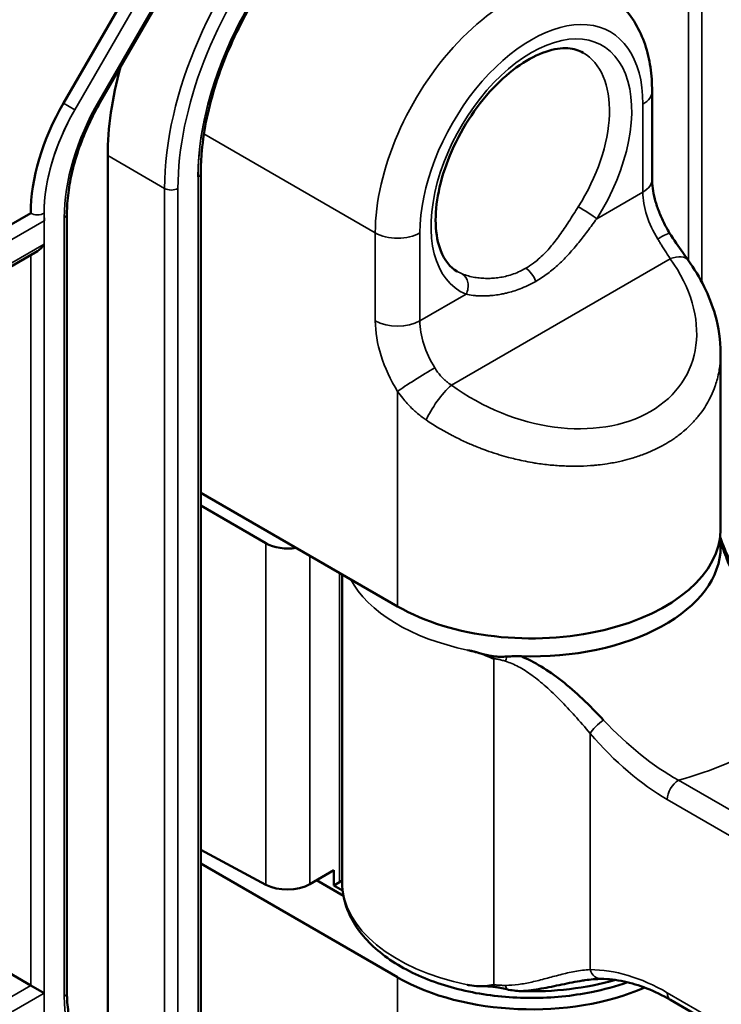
# Model space of a CAD drawing. Header units: millimetres. Extents: x 0 to 14369, y -869 to 2970.
# Tile 543 of 656: x 3792 to 3814, y 1215 to 1246. Entities that reach past the tile are written whole.
import ezdxf

# ---------------------------------------------------------------- set-up
doc = ezdxf.new("R2010")
doc.units = ezdxf.units.MM
doc.header["$LTSCALE"] = 10
doc.layers.add('Sichtbar (ISO)', color=7, linetype='Continuous', lineweight=50)
doc.layers.add('Sichtbar schmal (ISO)', color=7, linetype='Continuous', lineweight=35)

msp = doc.modelspace()

# ---------------------------------------------------------------- linework, layer by layer
at = {"layer": 'Sichtbar (ISO)'}
for p, q in [((3800.23, 1253.413), (3794.522, 1243.528)), ((3800.23, 1253.413), (3794.522, 1243.528)), ((3799.059, 1253.372), (3793.352, 1243.487)), ((3812.019, 1241.079), (3812.019, 1243.868)), ((3794.756, 1212.932), (3794.756, 1241.827)), ((3794.756, 1241.827), (3794.756, 1212.932)), ((3797.708, 1241.276), (3797.708, 1206.657)), ((3797.708, 1241.276), (3797.708, 1206.657)), ((3792.316, 1240.002), (3788.866, 1238.01)), ((3793.465, 1239.985), (3793.465, 1215.297)), ((3793.465, 1239.985), (3793.465, 1215.297)), ((3788.869, 1236.685), (3792.529, 1238.798)), ((3809.375, 1238.703), (3809.375, 1238.703)), ((3809.375, 1238.703), (3809.375, 1238.703)), ((3807.411, 1238.011), (3807.411, 1238.011)), ((3807.411, 1238.011), (3807.411, 1238.011)), ((3807.975, 1237.662), (3807.975, 1237.662)), ((3807.975, 1237.662), (3807.975, 1237.662)), ((3814.191, 1229.988), (3814.191, 1235.567)), ((3803.948, 1227.538), (3797.708, 1231.142)), ((3797.708, 1230.733), (3799.768, 1229.544)), ((3799.768, 1229.544), (3797.708, 1230.733)), ((3802.191, 1228.553), (3802.191, 1218.802)), ((3808.434, 1225.672), (3808.434, 1225.672)), ((3808.434, 1225.672), (3808.434, 1225.672)), ((3809.375, 1224.282), (3809.375, 1224.285)), ((3809.375, 1224.282), (3809.375, 1224.285)), ((3809.916, 1223.676), (3809.916, 1223.676)), ((3809.916, 1223.676), (3809.916, 1223.676)), ((3812.6, 1222.176), (3812.6, 1222.176)), ((3812.6, 1222.176), (3812.6, 1222.176)), ((3797.708, 1219.825), (3799.768, 1218.717)), ((3799.768, 1218.717), (3797.708, 1219.825)), ((3797.708, 1219.384), (3803.948, 1215.781)), ((3801.169, 1218.738), (3801.924, 1219.174)), ((3801.924, 1219.174), (3801.169, 1218.738)), ((3801.924, 1219.174), (3801.924, 1218.695)), ((3801.924, 1218.695), (3801.924, 1219.174)), ((3802.232, 1218.364), (3801.376, 1218.858)), ((3802.106, 1218.8), (3801.924, 1218.695)), ((3801.924, 1218.695), (3802.106, 1218.8)), ((3801.924, 1218.695), (3802.206, 1218.538)), ((3802.206, 1218.538), (3801.924, 1218.695)), ((3790.513, 1216.565), (3792.316, 1215.524)), ((3792.741, 1215.279), (3792.316, 1215.524)), ((3812.604, 1215.065), (3820.103, 1210.735))]:
    msp.add_line(p, q, dxfattribs=at)
for centre, major_axis, ratio, start_param, end_param in [((3801.12, 1245.501), (4.5, 7.794), 0.57735, 1.999, 2.356194), ((3801.12, 1245.501), (-4.5, -7.794), 0.57735, 5.140593, 5.497787), ((3795.852, 1242.043), (-2.5, -4.33), 0.57735, 4.712389, 5.497787), ((3792.529, 1239.145), (-0.212, -0.367), 0.57735, 0.785398, 1.570796), ((3808.191, 1229.988), (6, 0), 0.57735, 3.926991, 6.283185), ((3800.462, 1229.96), (-1, 0.015), 0.587337, 0.811888, 1.858998), ((3800.462, 1229.96), (1, -0.015), 0.587337, 3.953481, 5.00059), ((3808.191, 1229.416), (6, 0), 0.57735, 4.65774, 6.283185), ((3800.462, 1219.132), (1, 0.015), 0.567188, 3.936017, 5.48936), ((3800.462, 1219.132), (-1, -0.015), 0.567188, 0.794424, 2.347767), ((3801.399, 1219.208), (-1, 0), 0.57735, 2.356194, 2.485121), ((3801.399, 1219.208), (1, 0), 0.57735, 5.497787, 5.626713), ((3808.191, 1218.23), (6, 0), 0.57735, 3.926991, 5.354557), ((3808.191, 1218.802), (-6, 0), 0.57735, 1.51639, 2.031039), ((3810.407, 1216.23), (-0.002, -0.5), 0.773951, 6.28269, 6.283185)]:
    msp.add_ellipse(centre, major_axis=major_axis, ratio=ratio, start_param=start_param, end_param=end_param, dxfattribs=at)
for points, knots in [([(3806.673, 1250.956), (3806.272, 1251.187), (3805.8, 1251.299), (3804.774, 1251.26), (3804.23, 1251.125), (3803.121, 1250.63), (3802.56, 1250.278), (3801.465, 1249.388), (3800.932, 1248.851), (3799.95, 1247.643), (3799.501, 1246.972), (3798.736, 1245.566), (3798.42, 1244.831), (3797.954, 1243.375), (3797.803, 1242.654), (3797.719, 1241.738), (3797.708, 1241.503), (3797.708, 1241.276)], [0.785398, 0.785398, 0.785398, 0.785398, 1.13378, 1.13378, 1.457995, 1.457995, 1.771581, 1.771581, 2.085311, 2.085311, 2.400167, 2.400167, 2.715368, 2.715368, 3.029965, 3.029965, 3.141593, 3.141593, 3.141593, 3.141593]), ([(3806.673, 1250.956), (3806.272, 1251.187), (3805.8, 1251.299), (3804.774, 1251.26), (3804.23, 1251.125), (3803.121, 1250.63), (3802.56, 1250.278), (3801.465, 1249.388), (3800.932, 1248.851), (3799.95, 1247.643), (3799.501, 1246.972), (3798.736, 1245.566), (3798.42, 1244.831), (3797.954, 1243.375), (3797.803, 1242.654), (3797.719, 1241.738), (3797.708, 1241.503), (3797.708, 1241.276)], [0.785398, 0.785398, 0.785398, 0.785398, 1.13378, 1.13378, 1.457995, 1.457995, 1.771581, 1.771581, 2.085311, 2.085311, 2.400167, 2.400167, 2.715368, 2.715368, 3.029965, 3.029965, 3.141593, 3.141593, 3.141593, 3.141593]), ([(3812.019, 1243.868), (3812.019, 1244.128), (3812.002, 1244.382), (3811.928, 1244.877), (3811.872, 1245.117), (3811.717, 1245.58), (3811.617, 1245.801), (3811.372, 1246.216), (3811.225, 1246.409), (3810.886, 1246.753), (3810.693, 1246.902), (3810.484, 1247.023)], [0, 0, 0, 0, 0.1570796, 0.1570796, 0.3141593, 0.3141593, 0.4712389, 0.4712389, 0.6283185, 0.6283185, 0.7853982, 0.7853982, 0.7853982, 0.7853982]), ([(3805.837, 1238.159), (3805.621, 1238.284), (3805.441, 1238.493), (3805.226, 1239.045), (3805.169, 1239.333), (3805.147, 1239.975), (3805.178, 1240.326), (3805.328, 1241.063), (3805.447, 1241.451), (3805.767, 1242.222), (3805.968, 1242.606), (3806.431, 1243.326), (3806.692, 1243.662), (3807.243, 1244.248), (3807.533, 1244.498), (3808.105, 1244.891), (3808.386, 1245.034), (3808.908, 1245.209), (3809.147, 1245.241), (3809.539, 1245.216), (3809.698, 1245.167), (3809.837, 1245.087)], [2.356194, 2.356194, 2.356194, 2.356194, 2.789477, 2.789477, 3.102646, 3.102646, 3.401556, 3.401556, 3.703552, 3.703552, 4.008684, 4.008684, 4.314455, 4.314455, 4.618142, 4.618142, 4.917985, 4.917985, 5.219619, 5.219619, 5.497787, 5.497787, 5.497787, 5.497787]), ([(3794.522, 1243.528), (3794.388, 1243.296), (3794.265, 1243.057), (3794.042, 1242.574), (3793.942, 1242.33), (3793.771, 1241.841), (3793.698, 1241.597), (3793.582, 1241.117), (3793.538, 1240.88), (3793.48, 1240.42), (3793.465, 1240.198), (3793.465, 1239.985)], [2.3561945, 2.3561945, 2.3561945, 2.3561945, 2.5132741, 2.5132741, 2.6703538, 2.6703538, 2.8274334, 2.8274334, 2.984513, 2.984513, 3.1415927, 3.1415927, 3.1415927, 3.1415927]), ([(3794.522, 1243.528), (3794.388, 1243.296), (3794.265, 1243.057), (3794.042, 1242.574), (3793.942, 1242.33), (3793.771, 1241.841), (3793.698, 1241.597), (3793.582, 1241.117), (3793.538, 1240.88), (3793.48, 1240.42), (3793.465, 1240.198), (3793.465, 1239.985)], [2.3561945, 2.3561945, 2.3561945, 2.3561945, 2.5132741, 2.5132741, 2.6703538, 2.6703538, 2.8274334, 2.8274334, 2.984513, 2.984513, 3.1415927, 3.1415927, 3.1415927, 3.1415927]), ([(3812.576, 1239.373), (3812.504, 1239.488), (3812.438, 1239.608), (3812.319, 1239.849), (3812.266, 1239.972), (3812.175, 1240.215), (3812.137, 1240.335), (3812.077, 1240.568), (3812.055, 1240.681), (3812.026, 1240.892), (3812.019, 1240.991), (3812.019, 1241.079)], [2.300524, 2.300524, 2.300524, 2.300524, 2.4687377, 2.4687377, 2.6369515, 2.6369515, 2.8051652, 2.8051652, 2.9733789, 2.9733789, 3.1415927, 3.1415927, 3.1415927, 3.1415927]), ([(3812.576, 1239.373), (3812.709, 1239.159), (3812.852, 1238.95), (3813.046, 1238.674), (3813.103, 1238.594), (3813.159, 1238.517)], [0, 0, 0, 0, 0.0758258, 0.0758258, 0.1077761, 0.1077761, 0.1077761, 0.1077761]), ([(3813.159, 1238.517), (3813.548, 1237.977), (3813.845, 1237.384), (3814.13, 1236.382), (3814.191, 1235.971), (3814.191, 1235.567)], [0, 0, 0, 0, 0.2167686, 0.2167686, 0.3608834, 0.3608834, 0.3608834, 0.3608834]), ([(3814.175, 1229.737), (3814.234, 1229.579), (3814.303, 1229.404), (3814.482, 1228.97), (3814.599, 1228.705), (3814.999, 1227.904), (3815.329, 1227.366), (3815.734, 1226.9)], [0.0112135, 0.0112135, 0.0112135, 0.0112135, 0.0774711, 0.0774711, 0.1707457, 0.1707457, 0.3635278, 0.3635278, 0.3635278, 0.3635278]), ([(3814.184, 1229.601), (3814.245, 1229.428), (3814.383, 1229.048), (3814.66, 1228.375), (3815.04, 1227.639), (3815.387, 1227.135), (3815.59, 1226.886)], [0.0021521, 0.0021521, 0.0021521, 0.0021521, 0.25, 0.5, 0.75, 1, 1, 1, 1]), ([(3807.411, 1225.949), (3807.34, 1225.946), (3807.273, 1225.943), (3807.157, 1225.944), (3807.11, 1225.945), (3807.026, 1225.952), (3806.989, 1225.956), (3806.903, 1225.969), (3806.855, 1225.978), (3806.665, 1226.021), (3806.526, 1226.066), (3806.316, 1226.121), (3806.271, 1226.132), (3806.226, 1226.142)], [-0.1466294, -0.1466294, -0.1466294, -0.1466294, -0.1215498, -0.1215498, -0.104217, -0.104217, -0.0907804, -0.0907804, -0.0727387, -0.0727387, -0.0210866, -0.0210866, -0.0066594, -0.0066594, -0.0066594, -0.0066594]), ([(3807.863, 1225.958), (3807.789, 1225.96), (3807.716, 1225.96), (3807.563, 1225.957), (3807.488, 1225.953), (3807.411, 1225.949)], [-0.04601307, -0.04601307, -0.04601307, -0.04601307, -0.02379196, -0.02379196, -0.00003084, -0.00003084, -0.00003084, -0.00003084]), ([(3811.24, 1215.626), (3810.877, 1215.497), (3810.492, 1215.392), (3809.486, 1215.19), (3808.846, 1215.127), (3807.566, 1215.126), (3806.928, 1215.186), (3805.71, 1215.426), (3805.132, 1215.605), (3804.089, 1216.073), (3803.626, 1216.361), (3802.875, 1217.029), (3802.583, 1217.407), (3802.264, 1218.135), (3802.191, 1218.468), (3802.191, 1218.802)], [1.80477, 1.80477, 1.80477, 1.80477, 2.021753, 2.021753, 2.353778, 2.353778, 2.684684, 2.684684, 3.016672, 3.016672, 3.350844, 3.350844, 3.678958, 3.678958, 3.926991, 3.926991, 3.926991, 3.926991]), ([(3807.863, 1215.343), (3808.077, 1215.358), (3808.498, 1215.416), (3809.155, 1215.552), (3809.618, 1215.648), (3809.862, 1215.685), (3809.886, 1215.689)], [0, 0, 0, 0, 0.25, 0.5, 0.75, 0.7774168, 0.7774168, 0.7774168, 0.7774168]), ([(3812.604, 1215.065), (3812.098, 1215.357), (3811.594, 1215.553), (3810.878, 1215.704), (3810.635, 1215.729), (3810.405, 1215.73)], [0, 0, 0, 0, 0.2204353, 0.2204353, 0.3400858, 0.3400858, 0.3400858, 0.3400858]), ([(3806.548, 1215.499), (3806.637, 1215.496), (3806.721, 1215.497), (3806.854, 1215.493), (3806.903, 1215.491), (3806.989, 1215.483), (3807.025, 1215.479), (3807.11, 1215.466), (3807.156, 1215.457), (3807.272, 1215.433), (3807.34, 1215.417), (3807.411, 1215.402)], [-0.0911839, -0.0911839, -0.0911839, -0.0911839, -0.06425694, -0.06425694, -0.04856013, -0.04856013, -0.03688952, -0.03688952, -0.02185801, -0.02185801, -0.00002354, -0.00002354, -0.00002354, -0.00002354]), ([(3807.411, 1215.402), (3807.488, 1215.385), (3807.563, 1215.371), (3807.716, 1215.351), (3807.789, 1215.345), (3807.863, 1215.343)], [-0.04604179, -0.04604179, -0.04604179, -0.04604179, -0.02227151, -0.02227151, -0.00001265, -0.00001265, -0.00001265, -0.00001265]), ([(3793.465, 1215.297), (3793.465, 1215.084), (3793.48, 1214.881), (3793.536, 1214.5), (3793.578, 1214.323), (3793.687, 1213.998), (3793.754, 1213.851), (3793.909, 1213.59), (3793.997, 1213.475), (3794.191, 1213.279), (3794.297, 1213.197), (3794.413, 1213.13)], [3.1415927, 3.1415927, 3.1415927, 3.1415927, 3.2986723, 3.2986723, 3.4557519, 3.4557519, 3.6128316, 3.6128316, 3.7699112, 3.7699112, 3.9269908, 3.9269908, 3.9269908, 3.9269908]), ([(3793.465, 1215.297), (3793.465, 1215.084), (3793.48, 1214.881), (3793.536, 1214.5), (3793.578, 1214.323), (3793.687, 1213.998), (3793.754, 1213.851), (3793.909, 1213.59), (3793.997, 1213.475), (3794.191, 1213.279), (3794.297, 1213.197), (3794.413, 1213.13)], [3.1415927, 3.1415927, 3.1415927, 3.1415927, 3.2986723, 3.2986723, 3.4557519, 3.4557519, 3.6128316, 3.6128316, 3.7699112, 3.7699112, 3.9269908, 3.9269908, 3.9269908, 3.9269908])]:
    msp.add_open_spline(points, degree=3, knots=knots, dxfattribs=at)
for points in [[(3814.191, 1229.416), (3814.191, 1229.516), (3814.185, 1229.615), (3814.172, 1229.713)], [(3806.163, 1226.156), (3806.257, 1226.137), (3806.445, 1226.088), (3806.731, 1226.001), (3806.907, 1225.912), (3807.001, 1225.881)], [(3810.479, 1223.935), (3810.254, 1224.172), (3809.813, 1224.621), (3809.155, 1225.197), (3808.498, 1225.653), (3808.077, 1225.87), (3807.863, 1225.958)], [(3810.405, 1215.73), (3810.245, 1215.731), (3810.072, 1215.715), (3809.886, 1215.687)], [(3807.001, 1215.547), (3806.907, 1215.537), (3806.731, 1215.494), (3806.445, 1215.499), (3806.257, 1215.522), (3806.163, 1215.542)], [(3806.163, 1215.542), (3806.186, 1215.537), (3806.209, 1215.533), (3806.232, 1215.529)]]:
    msp.add_open_spline(points, degree=3, dxfattribs=at)
at = {"layer": 'Sichtbar schmal (ISO)'}
for p, q in [((3794.475, 1243.556), (3800.182, 1253.441)), ((3800.182, 1253.441), (3794.475, 1243.556)), ((3799.059, 1253.372), (3793.352, 1243.487)), ((3799.421, 1253.163), (3793.714, 1243.278)), ((3793.714, 1243.278), (3799.421, 1253.163)), ((3813.176, 1251.538), (3813.176, 1238.493)), ((3813.176, 1238.493), (3813.176, 1251.538)), ((3813.6, 1237.808), (3813.6, 1251.538)), ((3813.6, 1251.538), (3813.6, 1237.808)), ((3793.352, 1243.487), (3793.714, 1243.278)), ((3793.714, 1243.278), (3793.352, 1243.487)), ((3794.475, 1243.556), (3794.522, 1243.528)), ((3794.522, 1243.528), (3794.475, 1243.556)), ((3811.727, 1243.46), (3811.727, 1240.671)), ((3797.807, 1242.515), (3803.241, 1239.378)), ((3794.756, 1241.827), (3796.559, 1240.786)), ((3796.559, 1240.786), (3794.756, 1241.827)), ((3797.62, 1241.154), (3797.62, 1206.534)), ((3797.62, 1206.534), (3797.62, 1241.154)), ((3796.559, 1240.786), (3796.559, 1211.891)), ((3796.559, 1211.891), (3796.559, 1240.786)), ((3796.983, 1211.299), (3796.983, 1240.786)), ((3796.983, 1240.786), (3796.983, 1211.299)), ((3811.727, 1240.671), (3810.263, 1239.826)), ((3792.741, 1214.299), (3792.741, 1240.002)), ((3792.747, 1239.761), (3788.774, 1237.467)), ((3793.377, 1239.862), (3793.377, 1215.174)), ((3793.377, 1215.174), (3793.377, 1239.862)), ((3803.241, 1239.378), (3803.241, 1236.589)), ((3804.655, 1236.589), (3804.655, 1239.378)), ((3788.781, 1236.736), (3792.741, 1239.022)), ((3792.741, 1239.022), (3792.741, 1215.279)), ((3792.316, 1238.676), (3792.316, 1215.524)), ((3792.316, 1215.524), (3792.316, 1238.676)), ((3805.654, 1234.556), (3812.589, 1238.56)), ((3806.119, 1237.434), (3804.655, 1236.589)), ((3803.948, 1234.355), (3803.948, 1227.538)), ((3799.768, 1229.544), (3799.768, 1218.717)), ((3799.768, 1218.717), (3799.768, 1229.544)), ((3801.169, 1218.738), (3801.169, 1229.143)), ((3801.169, 1229.143), (3801.169, 1218.738)), ((3802.106, 1228.602), (3802.106, 1218.8)), ((3802.106, 1218.8), (3802.106, 1228.602)), ((3806.74, 1225.989), (3806.74, 1225.989)), ((3806.74, 1225.989), (3806.74, 1225.989)), ((3807.001, 1225.881), (3807.001, 1215.547)), ((3808.142, 1225.404), (3808.142, 1225.403)), ((3808.142, 1225.403), (3808.142, 1225.404)), ((3808.651, 1225.539), (3808.651, 1225.539)), ((3808.651, 1225.539), (3808.651, 1225.539)), ((3808.651, 1224.996), (3808.651, 1224.997)), ((3808.651, 1224.997), (3808.651, 1224.996)), ((3809.287, 1224.378), (3809.287, 1224.376)), ((3809.287, 1224.376), (3809.287, 1224.378)), ((3810.053, 1216.026), (3810.053, 1223.51)), ((3811.781, 1222.743), (3811.78, 1222.742)), ((3811.78, 1222.742), (3811.781, 1222.743)), ((3812.119, 1222.492), (3812.119, 1222.491)), ((3812.119, 1222.491), (3812.119, 1222.492)), ((3812.553, 1222.204), (3812.553, 1222.204)), ((3812.553, 1222.204), (3812.553, 1222.204)), ((3820.353, 1217.7), (3812.854, 1222.029)), ((3812.5, 1221.417), (3820, 1217.087)), ((3803.948, 1215.781), (3803.948, 1208.965)), ((3792.316, 1215.524), (3788.869, 1213.534)), ((3792.741, 1215.279), (3788.781, 1212.993)), ((3820, 1210.964), (3812.5, 1215.293))]:
    msp.add_line(p, q, dxfattribs=at)
for centre, major_axis, ratio, start_param, end_param in [((3803.135, 1244.338), (4.35, 7.534), 0.57735, 5.497787, 8.63938), ((3803.135, 1244.338), (4.35, 7.534), 0.57735, 5.497787, 8.63938), ((3802.923, 1244.46), (4.5, 7.794), 0.57735, 0, 2.356194), ((3802.923, 1244.46), (4.5, 7.794), 0.57735, 0, 2.356194), ((3803.135, 1244.338), (3.9, 6.755), 0.57735, 5.590025, 8.63938), ((3807.484, 1241.827), (3, 5.196), 0.57735, 0, 2.356194), ((3808.191, 1241.419), (2.5, 4.33), 0.57735, 5.497787, 8.63938), ((3808.191, 1241.419), (-2.25, -3.897), 0.57735, 1.494329, 6.359653), ((3807.837, 1241.623), (2, 3.464), 0.57735, 4.635921, 6.283185), ((3811.019, 1243.868), (1, 0), 0.57735, 5.497787, 6.283185), ((3795.852, 1242.043), (-2.5, -4.33), 0.57735, 4.712389, 5.497787), ((3797.125, 1242.026), (2.65, 4.59), 0.57735, 1.570796, 2.356194), ((3797.125, 1242.026), (-2.65, -4.59), 0.57735, 4.712389, 5.497787), ((3796.064, 1241.921), (-2.35, -4.07), 0.57735, 4.712389, 5.56166), ((3796.064, 1241.921), (-2.35, -4.07), 0.57735, 4.712389, 5.497787), ((3797.408, 1241.276), (0.3, 0), 0.57735, 5.497787, 6.283185), ((3797.408, 1241.276), (0.3, 0), 0.57735, 5.497787, 6.283185), ((3811.019, 1241.079), (1, 0), 0.57735, 5.497787, 6.283185), ((3796.771, 1240.909), (0.3, 0), 0.57735, 3.926991, 5.497787), ((3796.771, 1240.909), (-0.3, 0), 0.57735, 0.785398, 2.356194), ((3813.141, 1239.855), (1, -1.732), 0.57735, 3.926991, 4.768059), ((3792.529, 1240.124), (0.3, 0), 0.57735, 3.926991, 5.497787), ((3793.165, 1239.985), (0.3, 0), 0.57735, 5.497787, 6.283185), ((3793.165, 1239.985), (0.3, 0), 0.57735, 5.497787, 6.283185), ((3809.909, 1240.03), (-0.422, 0.269), 0.062375, 3.758453, 5.329249), ((3803.948, 1239.786), (1, 0), 0.57735, 3.926991, 5.497791), ((3811.727, 1238.845), (0.849, 0.528), 0.045431, 0, 0.954585), ((3808.433, 1237.245), (4.728, -2.275), 0.715187, 4.454413, 7.203922), ((3812.347, 1237.933), (0.811, 0.585), 0.445124, 6.283182, 7.255832), ((3807.837, 1241.623), (-2, -3.464), 0.57735, 0, 0.076468), ((3805.766, 1237.638), (0.191, 0.462), 0.814111, 4.60477, 6.175567), ((3808.012, 1237.848), (0.25, -0.433), 0.57735, 1.233987, 2.356194), ((3803.948, 1236.997), (-1, 0), 0.57735, 0.785398, 2.356194), ((3805.363, 1235.364), (-1.5, 2.598), 0.57735, 0.785398, 1.626467), ((3806.07, 1235.772), (-1, 1.732), 0.57735, 0.785398, 1.626467), ((3804.655, 1234.763), (-0.849, -0.528), 0.045431, 4.096178, 5.666975), ((3805.412, 1233.928), (0.593, 0.805), 0.233296, 0.864848, 2.368973), ((3808.191, 1229.416), (-6, 0), 0.57735, 0.297528, 1.226029), ((3808.191, 1227.579), (-10.684, 0), 0.57735, 2.022432, 2.689957), ((3810.407, 1223.714), (0.377, 0.328), 0.260129, 1.160493, 2.500668), ((3812.352, 1231.516), (-3.621, 10.646), 0.532643, 2.224516, 2.595265), ((3812.854, 1221.621), (0.25, 0.433), 0.57735, 0.785401, 2.356191), ((3808.191, 1218.802), (-6, 0), 0.57735, 0, 1.226029), ((3810.407, 1216.23), (-0.002, -0.5), 0.773951, 5.135706, 6.28269), ((3812.321, 1205.621), (-3.377, 10.232), 0.559282, 5.723132, 6.098445), ((3793.165, 1215.297), (0.3, 0), 0.57735, 5.497787, 6.283185), ((3793.165, 1215.297), (0.3, 0), 0.57735, 5.497787, 6.283185), ((3797.125, 1217.338), (-2.65, -4.59), 0.57735, 5.497787, 6.283185), ((3797.125, 1217.338), (-2.65, -4.59), 0.57735, 5.497787, 6.283185), ((3812.854, 1215.498), (-0.25, -0.433), 0.57735, 5.497787, 6.283185)]:
    msp.add_ellipse(centre, major_axis=major_axis, ratio=ratio, start_param=start_param, end_param=end_param, dxfattribs=at)
for points, knots in [([(3808.628, 1248.096), (3808.597, 1248.473), (3808.535, 1248.821), (3808.438, 1249.15), (3808.294, 1249.64), (3808.075, 1250.084), (3807.793, 1250.438), (3807.51, 1250.792), (3807.165, 1251.056), (3806.769, 1251.227), (3806.374, 1251.397), (3805.928, 1251.475), (3805.45, 1251.455), (3804.972, 1251.435), (3804.463, 1251.316), (3803.942, 1251.104), (3803.421, 1250.892), (3802.89, 1250.587), (3802.369, 1250.202), (3801.847, 1249.817), (3801.337, 1249.351), (3800.858, 1248.823), (3800.378, 1248.295), (3799.93, 1247.706), (3799.532, 1247.079), (3799.133, 1246.452), (3798.784, 1245.788), (3798.499, 1245.112), (3798.214, 1244.436), (3797.993, 1243.748), (3797.845, 1243.084), (3797.696, 1242.42), (3797.62, 1241.779), (3797.62, 1241.154)], [0.030047, 0.030047, 0.030047, 0.030047, 0.0909091, 0.0909091, 0.0909091, 0.1818182, 0.1818182, 0.1818182, 0.2727273, 0.2727273, 0.2727273, 0.3636364, 0.3636364, 0.3636364, 0.4545455, 0.4545455, 0.4545455, 0.5454545, 0.5454545, 0.5454545, 0.6363636, 0.6363636, 0.6363636, 0.7272727, 0.7272727, 0.7272727, 0.8181818, 0.8181818, 0.8181818, 0.9090909, 0.9090909, 0.9090909, 1, 1, 1, 1]), ([(3808.012, 1238.256), (3808.095, 1238.304), (3808.176, 1238.357), (3808.255, 1238.415), (3808.325, 1238.468), (3808.394, 1238.524), (3808.461, 1238.584), (3808.522, 1238.638), (3808.581, 1238.696), (3808.639, 1238.756), (3808.693, 1238.812), (3808.746, 1238.871), (3808.797, 1238.931), (3808.847, 1238.99), (3808.896, 1239.051), (3808.945, 1239.113), (3808.993, 1239.176), (3809.041, 1239.24), (3809.088, 1239.306), (3809.137, 1239.374), (3809.185, 1239.444), (3809.233, 1239.515), (3809.282, 1239.588), (3809.331, 1239.662), (3809.38, 1239.737), (3809.429, 1239.813), (3809.477, 1239.89), (3809.526, 1239.967), (3809.577, 1240.046), (3809.628, 1240.127), (3809.679, 1240.207)], [0, 0, 0, 0, 0.124757, 0.124757, 0.124757, 0.2366176, 0.2366176, 0.2366176, 0.3380991, 0.3380991, 0.3380991, 0.4321823, 0.4321823, 0.4321823, 0.5231334, 0.5231334, 0.5231334, 0.6144516, 0.6144516, 0.6144516, 0.7083022, 0.7083022, 0.7083022, 0.8046755, 0.8046755, 0.8046755, 0.9010641, 0.9010641, 0.9010641, 1, 1, 1, 1]), ([(3810.263, 1239.826), (3810.166, 1239.694), (3810.071, 1239.564), (3809.977, 1239.44), (3809.884, 1239.315), (3809.793, 1239.196), (3809.695, 1239.075), (3809.598, 1238.955), (3809.495, 1238.834), (3809.388, 1238.718), (3809.282, 1238.601), (3809.172, 1238.49), (3809.059, 1238.385), (3808.946, 1238.28), (3808.83, 1238.182), (3808.709, 1238.091), (3808.588, 1238), (3808.462, 1237.917), (3808.331, 1237.841)], [0, 0, 0, 0, 0.1666667, 0.1666667, 0.1666667, 0.3333333, 0.3333333, 0.3333333, 0.5, 0.5, 0.5, 0.6666667, 0.6666667, 0.6666667, 0.8333333, 0.8333333, 0.8333333, 1, 1, 1, 1]), ([(3812.589, 1238.56), (3812.561, 1238.608), (3812.53, 1238.657), (3812.499, 1238.707), (3812.471, 1238.752), (3812.442, 1238.797), (3812.413, 1238.844), (3812.386, 1238.885), (3812.36, 1238.927), (3812.333, 1238.969), (3812.309, 1239.006), (3812.285, 1239.044), (3812.261, 1239.082), (3812.24, 1239.115), (3812.219, 1239.148), (3812.198, 1239.182)], [0.0000001, 0.0000001, 0.0000001, 0.0000001, 0.2490319, 0.2490319, 0.2490319, 0.4722975, 0.4722975, 0.4722975, 0.6714764, 0.6714764, 0.6714764, 0.8473439, 0.8473439, 0.8473439, 1, 1, 1, 1]), ([(3805.996, 1238.081), (3806.058, 1238.055), (3806.184, 1238.012), (3806.386, 1237.967), (3806.584, 1237.942), (3806.78, 1237.932), (3806.976, 1237.938), (3807.171, 1237.96), (3807.369, 1237.998), (3807.574, 1238.055), (3807.791, 1238.139), (3807.937, 1238.213), (3808.012, 1238.256)], [0, 0, 0, 0, 0.119278, 0.225308, 0.323264, 0.417631, 0.509695, 0.599539, 0.690132, 0.784917, 0.88719, 1, 1, 1, 1]), ([(3806.119, 1237.434), (3806.189, 1237.419), (3806.263, 1237.406), (3806.341, 1237.397), (3806.385, 1237.392), (3806.43, 1237.388), (3806.476, 1237.385), (3806.502, 1237.384), (3806.529, 1237.382), (3806.557, 1237.381), (3806.625, 1237.379), (3806.696, 1237.379), (3806.768, 1237.382), (3806.807, 1237.383), (3806.847, 1237.385), (3806.887, 1237.389), (3806.918, 1237.391), (3806.949, 1237.394), (3806.98, 1237.397), (3807.049, 1237.405), (3807.12, 1237.414), (3807.192, 1237.427), (3807.242, 1237.436), (3807.292, 1237.445), (3807.343, 1237.457), (3807.362, 1237.461), (3807.382, 1237.466), (3807.402, 1237.47), (3807.472, 1237.487), (3807.543, 1237.506), (3807.615, 1237.528), (3807.687, 1237.55), (3807.759, 1237.575), (3807.832, 1237.603), (3807.912, 1237.634), (3807.993, 1237.669), (3808.074, 1237.708), (3808.159, 1237.748), (3808.245, 1237.793), (3808.331, 1237.841)], [0, 0, 0, 0, 0.128439, 0.128439, 0.128439, 0.2, 0.2, 0.2, 0.241507, 0.241507, 0.241507, 0.344565, 0.344565, 0.344565, 0.4, 0.4, 0.4, 0.442287, 0.442287, 0.442287, 0.535771, 0.535771, 0.535771, 0.6, 0.6, 0.6, 0.6248, 0.6248, 0.6248, 0.712378, 0.712378, 0.712378, 0.8, 0.8, 0.8, 0.89749, 0.89749, 0.89749, 1, 1, 1, 1]), ([(3804.856, 1233.448), (3804.987, 1233.36), (3805.121, 1233.274), (3805.258, 1233.193), (3805.27, 1233.185), (3805.283, 1233.178), (3805.295, 1233.17), (3805.42, 1233.097), (3805.548, 1233.026), (3805.677, 1232.959), (3805.698, 1232.948), (3805.718, 1232.937), (3805.739, 1232.926), (3805.861, 1232.864), (3805.985, 1232.804), (3806.11, 1232.747), (3806.142, 1232.733), (3806.173, 1232.719), (3806.205, 1232.705), (3806.321, 1232.654), (3806.437, 1232.606), (3806.554, 1232.561), (3806.598, 1232.544), (3806.642, 1232.527), (3806.685, 1232.511), (3806.792, 1232.471), (3806.899, 1232.434), (3807.007, 1232.399), (3807.063, 1232.381), (3807.118, 1232.363), (3807.174, 1232.346), (3807.271, 1232.317), (3807.368, 1232.289), (3807.465, 1232.263), (3807.537, 1232.244), (3807.608, 1232.226), (3807.679, 1232.209), (3807.761, 1232.189), (3807.844, 1232.171), (3807.926, 1232.154), (3808.026, 1232.133), (3808.126, 1232.114), (3808.225, 1232.097), (3808.279, 1232.088), (3808.333, 1232.079), (3808.386, 1232.071), (3808.539, 1232.048), (3808.692, 1232.029), (3808.844, 1232.015), (3808.995, 1232.001), (3809.146, 1231.992), (3809.295, 1231.987), (3809.378, 1231.984), (3809.461, 1231.982), (3809.544, 1231.982), (3809.609, 1231.982), (3809.674, 1231.983), (3809.739, 1231.985), (3809.885, 1231.988), (3810.029, 1231.997), (3810.171, 1232.009), (3810.216, 1232.013), (3810.261, 1232.017), (3810.305, 1232.022), (3810.401, 1232.033), (3810.496, 1232.045), (3810.59, 1232.059), (3810.728, 1232.08), (3810.863, 1232.106), (3810.996, 1232.135), (3811.023, 1232.141), (3811.051, 1232.148), (3811.078, 1232.154), (3811.182, 1232.179), (3811.285, 1232.206), (3811.385, 1232.236), (3811.512, 1232.274), (3811.636, 1232.316), (3811.757, 1232.362), (3811.776, 1232.37), (3811.796, 1232.377), (3811.816, 1232.385), (3811.916, 1232.425), (3812.013, 1232.467), (3812.107, 1232.511), (3812.22, 1232.565), (3812.329, 1232.622), (3812.434, 1232.683), (3812.45, 1232.692), (3812.466, 1232.701), (3812.481, 1232.71), (3812.57, 1232.763), (3812.655, 1232.818), (3812.738, 1232.876), (3812.835, 1232.944), (3812.928, 1233.015), (3813.017, 1233.09), (3813.027, 1233.099), (3813.038, 1233.107), (3813.048, 1233.116), (3813.125, 1233.183), (3813.199, 1233.253), (3813.27, 1233.325), (3813.35, 1233.406), (3813.424, 1233.49), (3813.495, 1233.578), (3813.565, 1233.665), (3813.63, 1233.755), (3813.69, 1233.848), (3813.737, 1233.921), (3813.781, 1233.995), (3813.821, 1234.071), (3813.833, 1234.093), (3813.844, 1234.114), (3813.855, 1234.136), (3813.905, 1234.234), (3813.949, 1234.335), (3813.988, 1234.438), (3814.003, 1234.477), (3814.016, 1234.516), (3814.029, 1234.555), (3814.051, 1234.62), (3814.071, 1234.687), (3814.089, 1234.754), (3814.11, 1234.837), (3814.128, 1234.921), (3814.143, 1235.007), (3814.148, 1235.032), (3814.152, 1235.057), (3814.155, 1235.082), (3814.172, 1235.193), (3814.183, 1235.307), (3814.188, 1235.421), (3814.19, 1235.469), (3814.191, 1235.518), (3814.191, 1235.567)], [0, 0, 0, 0, 0.0277778, 0.0277778, 0.0277778, 0.0303196, 0.0303196, 0.0303196, 0.0555556, 0.0555556, 0.0555556, 0.0596155, 0.0596155, 0.0596155, 0.0833333, 0.0833333, 0.0833333, 0.0893407, 0.0893407, 0.0893407, 0.1111111, 0.1111111, 0.1111111, 0.1191849, 0.1191849, 0.1191849, 0.1388889, 0.1388889, 0.1388889, 0.1490276, 0.1490276, 0.1490276, 0.1666667, 0.1666667, 0.1666667, 0.1795471, 0.1795471, 0.1795471, 0.1944444, 0.1944444, 0.1944444, 0.2124792, 0.2124792, 0.2124792, 0.2222222, 0.2222222, 0.2222222, 0.25, 0.25, 0.25, 0.2777778, 0.2777778, 0.2777778, 0.293274, 0.293274, 0.293274, 0.3055556, 0.3055556, 0.3055556, 0.3333333, 0.3333333, 0.3333333, 0.342129, 0.342129, 0.342129, 0.3611111, 0.3611111, 0.3611111, 0.3888889, 0.3888889, 0.3888889, 0.3946463, 0.3946463, 0.3946463, 0.4166667, 0.4166667, 0.4166667, 0.4444444, 0.4444444, 0.4444444, 0.4490479, 0.4490479, 0.4490479, 0.4722222, 0.4722222, 0.4722222, 0.5, 0.5, 0.5, 0.5041905, 0.5041905, 0.5041905, 0.5277778, 0.5277778, 0.5277778, 0.5555556, 0.5555556, 0.5555556, 0.5587749, 0.5587749, 0.5587749, 0.5833333, 0.5833333, 0.5833333, 0.6111111, 0.6111111, 0.6111111, 0.6388889, 0.6388889, 0.6388889, 0.6605339, 0.6605339, 0.6605339, 0.6666667, 0.6666667, 0.6666667, 0.6944444, 0.6944444, 0.6944444, 0.7047895, 0.7047895, 0.7047895, 0.7222222, 0.7222222, 0.7222222, 0.7436739, 0.7436739, 0.7436739, 0.75, 0.75, 0.75, 0.7777778, 0.7777778, 0.7777778, 0.7895509, 0.7895509, 0.7895509, 0.7895509]), ([(3805.127, 1235.099), (3805.156, 1235.053), (3805.186, 1235.008), (3805.218, 1234.965), (3805.248, 1234.925), (3805.279, 1234.887), (3805.311, 1234.851), (3805.34, 1234.817), (3805.371, 1234.785), (3805.403, 1234.754), (3805.431, 1234.727), (3805.461, 1234.7), (3805.492, 1234.674), (3805.519, 1234.652), (3805.547, 1234.63), (3805.576, 1234.609), (3805.601, 1234.591), (3805.627, 1234.573), (3805.654, 1234.556)], [0.0000001, 0.0000001, 0.0000001, 0.0000001, 0.210617, 0.210617, 0.210617, 0.4026367, 0.4026367, 0.4026367, 0.5771605, 0.5771605, 0.5771605, 0.7347993, 0.7347993, 0.7347993, 0.875769, 0.875769, 0.875769, 1, 1, 1, 1]), ([(3804.856, 1233.448), (3804.813, 1233.478), (3804.77, 1233.508), (3804.726, 1233.541), (3804.679, 1233.577), (3804.632, 1233.614), (3804.584, 1233.654), (3804.575, 1233.662), (3804.566, 1233.67), (3804.556, 1233.678), (3804.515, 1233.713), (3804.474, 1233.75), (3804.432, 1233.789), (3804.38, 1233.839), (3804.327, 1233.892), (3804.274, 1233.95), (3804.266, 1233.958), (3804.259, 1233.966), (3804.251, 1233.974), (3804.205, 1234.025), (3804.158, 1234.08), (3804.112, 1234.137), (3804.057, 1234.205), (3804.002, 1234.278), (3803.948, 1234.355)], [0, 0, 0, 0, 0.1456621, 0.1456621, 0.1456621, 0.302771, 0.302771, 0.302771, 0.3333333, 0.3333333, 0.3333333, 0.4691918, 0.4691918, 0.4691918, 0.6422084, 0.6422084, 0.6422084, 0.6666667, 0.6666667, 0.6666667, 0.8194109, 0.8194109, 0.8194109, 0.9999999, 0.9999999, 0.9999999, 0.9999999]), ([(3807.411, 1225.949), (3807.41, 1225.946), (3807.41, 1225.944), (3807.409, 1225.941), (3807.402, 1225.917), (3807.395, 1225.89), (3807.389, 1225.866), (3807.383, 1225.842), (3807.378, 1225.82), (3807.374, 1225.799)], [0, 0, 0, 0, 0.052198, 0.052198, 0.052198, 0.532383, 0.532383, 0.532383, 1, 1, 1, 1]), ([(3807.374, 1215.527), (3807.378, 1215.505), (3807.384, 1215.483), (3807.389, 1215.463), (3807.395, 1215.443), (3807.402, 1215.424), (3807.409, 1215.407), (3807.41, 1215.405), (3807.41, 1215.403), (3807.411, 1215.402)], [0, 0, 0, 0, 0.468815, 0.468815, 0.468815, 0.950232, 0.950232, 0.950232, 1, 1, 1, 1])]:
    msp.add_open_spline(points, degree=3, knots=knots, dxfattribs=at)
for points in [[(3807.001, 1225.881), (3807.041, 1225.876), (3807.124, 1225.864), (3807.248, 1225.837), (3807.332, 1225.813), (3807.374, 1225.799)], [(3807.374, 1225.799), (3807.504, 1225.758), (3807.775, 1225.644), (3808.206, 1225.371), (3808.65, 1225.006), (3809.103, 1224.575), (3809.567, 1224.079), (3809.892, 1223.708), (3810.053, 1223.51)], [(3810.479, 1223.935), (3811.241, 1223.128), (3812.042, 1222.475), (3812.854, 1222.029)], [(3810.053, 1216.026), (3809.892, 1216.015), (3809.567, 1215.976), (3809.103, 1215.865), (3808.649, 1215.743), (3808.206, 1215.626), (3807.774, 1215.547), (3807.504, 1215.528), (3807.374, 1215.527)], [(3807.374, 1215.527), (3807.332, 1215.526), (3807.248, 1215.527), (3807.124, 1215.534), (3807.041, 1215.542), (3807.001, 1215.547)]]:
    msp.add_open_spline(points, degree=3, dxfattribs=at)

doc.saveas('drawing.dxf')
